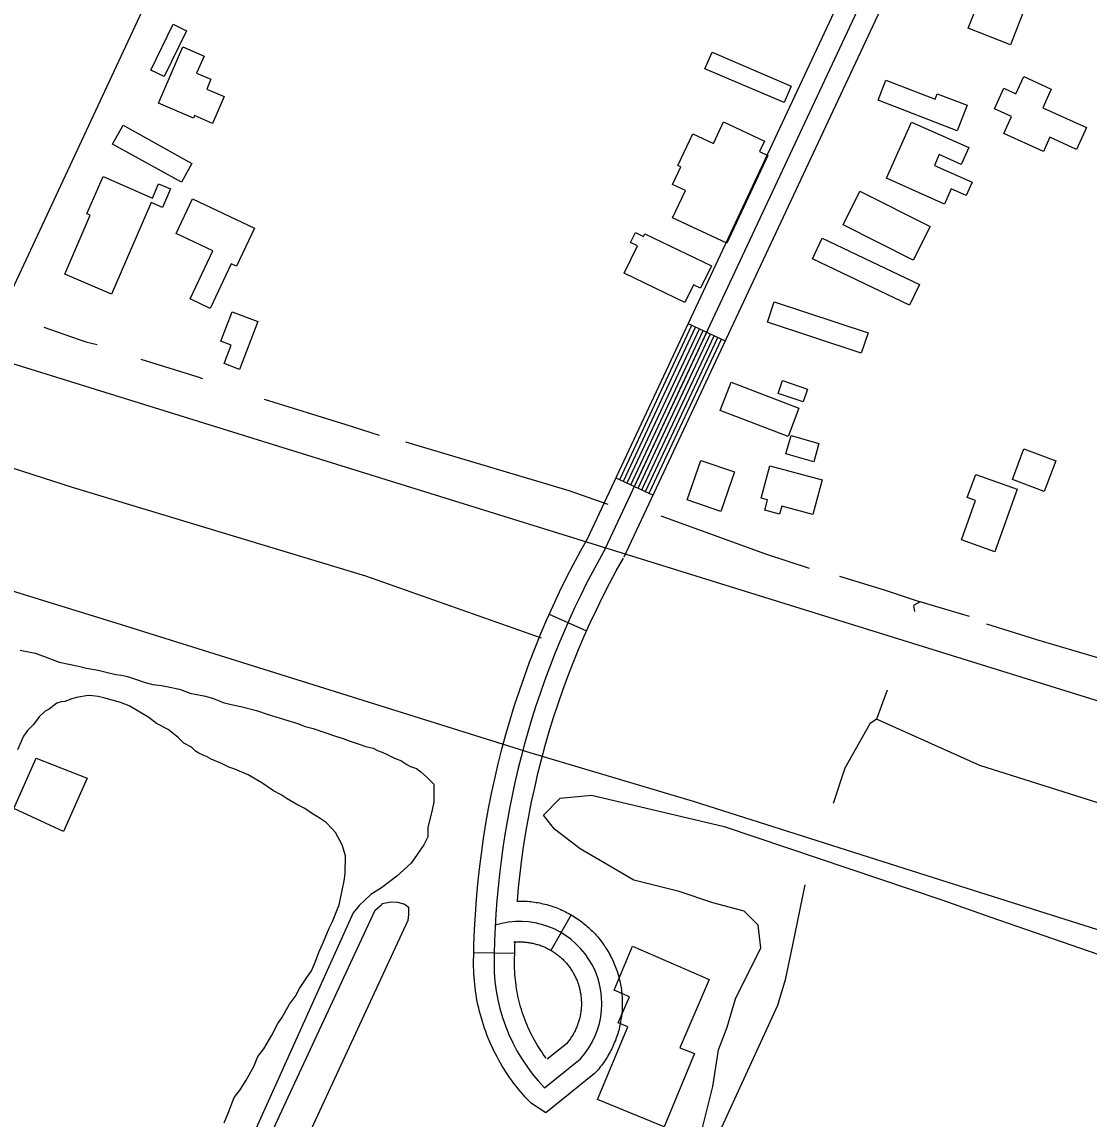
# Model space of a CAD drawing. Extents: x 3361039 to 3398939, y 576572 to 602007.
# Drawn here: x 3382684 to 3383467, y 583615 to 584421 of the extents above; entities that cross this region are included whole.
import ezdxf

# ---------------------------------------------------------------- set-up
doc = ezdxf.new("R2010")
doc.units = 0
for name, color, linetype in [('V-BLDG-OTLN', 7, 'Continuous'), ('V-RAIL-TRAK', 7, 'Continuous'), ('V-ROAD-CNTR', 7, 'Continuous'), ('V-SITE-VEGE', 7, 'Continuous'), ('V-TOPO-SHOR', 7, 'Continuous')]:
    doc.layers.add(name, color=color, linetype=linetype)

msp = doc.modelspace()

# ---------------------------------------------------------------- linework, layer by layer
at = {"layer": 'V-BLDG-OTLN'}
for points in [[(3383408.92, 584403.83), (3383377.92, 584416.09), (3383387.48, 584440.28), (3383393.84, 584437.76), (3383398.44, 584449.38), (3383414.02, 584443.22), (3383409.05, 584430.67), (3383418.11, 584427.06)], [(3382778.27, 584385.25), (3382794.68, 584418.92), (3382804.4, 584414.18), (3382787.99, 584380.51)], [(3382783.85, 584361.12), (3382801.75, 584402.34), (3382817.26, 584395.6), (3382811.83, 584383.1), (3382822.32, 584378.54), (3382819.23, 584371.42), (3382832.07, 584365.84), (3382823.53, 584346.16), (3382810.25, 584351.93), (3382809.42, 584350.02)], [(3383242.91, 584361.5), (3383184.85, 584386.35), (3383190.04, 584398.48), (3383248.1, 584373.63)], [(3383433.18, 584325.65), (3383404.16, 584338.8), (3383409.74, 584351.14), (3383397.28, 584356.78), (3383404.15, 584371.96), (3383413.06, 584367.93), (3383418.76, 584380.52), (3383438.91, 584371.4), (3383432.71, 584357.72), (3383464.7, 584343.24), (3383457.4, 584327.11), (3383437.85, 584335.96)], [(3383370.02, 584340.83), (3383311.94, 584363.17), (3383317.58, 584377.82), (3383353.68, 584363.94), (3383355.22, 584367.95), (3383377.2, 584359.5)], [(3382757.86, 584344.77), (3382808.35, 584316.73), (3382800.7, 584302.97), (3382750.21, 584331)], [(3383200.85, 584258.26), (3383161.08, 584276.88), (3383170.48, 584296.97), (3383161.09, 584301.36), (3383167.12, 584314.24), (3383164.98, 584315.24), (3383175.91, 584338.59), (3383191.02, 584331.53), (3383198.38, 584347.27), (3383228.41, 584333.21), (3383224.77, 584325.45), (3383230.93, 584322.56)], [(3383360.65, 584286.98), (3383318.01, 584305.97), (3383336.35, 584347.16), (3383378.43, 584328.42), (3383372.93, 584316.08), (3383356.8, 584323.26), (3383353.25, 584315.3), (3383380.79, 584303.04), (3383376.43, 584293.26), (3383365.6, 584298.08)], [(3382743.21, 584307.12), (3382779.41, 584291.41), (3382783.92, 584301.81), (3382792.62, 584298.03), (3382786.74, 584284.49), (3382778.48, 584288.08), (3382749.25, 584220.72), (3382715.03, 584235.57), (3382733.79, 584278.8), (3382731.37, 584279.85)], [(3383337.72, 584245.8), (3383286.14, 584271.69), (3383298.52, 584296.36), (3383350.1, 584270.48)], [(3382808.88, 584290.85), (3382854.39, 584269.32), (3382841.14, 584241.32), (3382837.25, 584243.16), (3382821.71, 584210.32), (3382807.04, 584217.27), (3382823.73, 584252.54), (3382796.79, 584265.3)], [(3383169.98, 584214.62), (3383125.56, 584236.14), (3383135.29, 584256.22), (3383130.27, 584258.65), (3383133.85, 584266.04), (3383139.85, 584263.13), (3383140.82, 584265.15), (3383189.53, 584241.55), (3383181.6, 584225.19), (3383176.34, 584227.73)], [(3383334.97, 584212.75), (3383263.67, 584246.68), (3383270.94, 584261.96), (3383342.24, 584228.03)], [(3383299.49, 584177.41), (3383230.63, 584200.18), (3383235.62, 584215.26), (3383304.48, 584192.49)], [(3382856.78, 584200.64), (3382843.23, 584165.51), (3382831.96, 584169.86), (3382837.19, 584183.42), (3382829.7, 584186.31), (3382838.01, 584207.88)], [(3383245.86, 584116.31), (3383196.03, 584135.35), (3383204, 584156.22), (3383253.83, 584137.18)], [(3383256.83, 584141.76), (3383238.54, 584148), (3383241.73, 584157.36), (3383260.02, 584151.12)], [(3383248.02, 584117.02), (3383268.47, 584111.12), (3383264.62, 584097.76), (3383244.17, 584103.65)], [(3383433.77, 584075.99), (3383410.46, 584084.78), (3383418.9, 584107.15), (3383442.2, 584098.35)], [(3383171.84, 584069.74), (3383181.75, 584098.79), (3383206.5, 584090.35), (3383196.59, 584061.3)], [(3383232.41, 584094.84), (3383270.81, 584084.5), (3383263.97, 584059.1), (3383241.22, 584065.23), (3383239.64, 584059.36), (3383228.71, 584062.31), (3383230.73, 584069.83), (3383226.02, 584071.1)], [(3383414, 584077.57), (3383397.51, 584031.67), (3383372.98, 584040.49), (3383383.33, 584069.28), (3383377.35, 584071.42), (3383383.5, 584088.53)], [(3382694.12, 583880.15), (3382731.49, 583865.55), (3382714.1, 583826.35), (3382677.67, 583843.26)], [(3383131.69, 583742.17), (3383188.01, 583717.69), (3383166.29, 583667.6), (3383177.15, 583663.25), (3383154.95, 583609.44), (3383105.98, 583629.6), (3383128.19, 583682.94), (3383121.25, 583685.89), (3383129.35, 583705.04), (3383118.23, 583709.76)]]:
    msp.add_lwpolyline(points, close=True, dxfattribs=at)
at = {"layer": 'V-RAIL-TRAK'}
msp.add_lwpolyline([(3384440.97, 583451.92), (3384235.26, 583516.16), (3384062.48, 583570.65), (3383909.94, 583618.02), (3383730.18, 583673.2), (3383554.23, 583728.35), (3383358.02, 583790.62), (3383176.38, 583848.35), (3383057.26, 583883.86), (3382930.16, 583923.66), (3382756.74, 583978.16), (3382567.49, 584036.57), (3382374.44, 584096.28), (3382221.9, 584143.66), (3382018.73, 584207.24), (3381857.33, 584257.22), (3381679.48, 584313.02), (3381485.16, 584372.74), (3381264.27, 584442.16), (3381071.85, 584501.23)], dxfattribs=at)
at = {"layer": 'V-ROAD-CNTR'}
for p, q in [((3383172.56, 584199.25), (3383199.73, 584186.53)), ((3383119.55, 584086.05), (3383146.71, 584073.33)), ((3383070.61, 583985.81), (3383098.01, 583973.6)), ((3383086.68, 583765.14), (3383071.82, 583739.08)), ((3383015.25, 583737.58), (3383045.25, 583737.07))]:
    msp.add_line(p, q, dxfattribs=at)
for points in [[(3382654.22, 584176.68), (3383076.06, 585081.46)], [(3383111.92, 584034.41), (3383587.61, 585050.1)], [(3383098.34, 584040.77), (3383564.71, 585036.58)], [(3383125.51, 584028.05), (3383596.85, 585034.46)], [(3384262.97, 583676.62), (3382317.89, 584281.22)], [(3383122.26, 584084.78), (3383175.28, 584197.98)], [(3383124.98, 584083.5), (3383178, 584196.7)], [(3383127.7, 584082.23), (3383180.71, 584195.43)], [(3383130.41, 584080.96), (3383183.43, 584194.16)], [(3383133.13, 584079.69), (3383186.15, 584192.89)], [(3383135.85, 584078.42), (3383188.86, 584191.62)], [(3383138.56, 584077.14), (3383191.58, 584190.34)], [(3383141.28, 584075.87), (3383194.3, 584189.07)], [(3383144, 584074.6), (3383197.01, 584187.8)], [(3383015.35, 583743.16), (3383015.8, 583754.34), (3383016.4, 583765.49), (3383017.22, 583776.66), (3383018.19, 583787.84), (3383019.42, 583798.95), (3383020.78, 583810.01), (3383022.35, 583821.09), (3383024.15, 583832.17), (3383026.11, 583843.12), (3383028.24, 583854.15), (3383030.61, 583865.05), (3383033.15, 583876.01), (3383035.9, 583886.83), (3383038.79, 583897.59), (3383041.87, 583908.32), (3383045.18, 583919.1), (3383048.7, 583929.7), (3383052.32, 583940.21), (3383056.19, 583950.76), (3383060.19, 583961.17), (3383064.4, 583971.58), (3383068.85, 583981.87), (3383073.37, 583992), (3383078.12, 584002.18), (3383083.1, 584012.25), (3383088.15, 584022.15), (3383093.4, 584032.04), (3383098.84, 584041.75)], [(3383047.23, 583775.5), (3383048.05, 583784.9), (3383049.21, 583795.47), (3383050.52, 583806.07), (3383052.01, 583816.58), (3383053.72, 583827.13), (3383055.6, 583837.62), (3383057.63, 583848.12), (3383059.88, 583858.49), (3383062.3, 583868.92), (3383064.93, 583879.23), (3383067.7, 583889.58), (3383070.63, 583899.78), (3383073.76, 583909.96), (3383077.12, 583920.08), (3383080.59, 583930.16), (3383084.28, 583940.23), (3383088.09, 583950.15), (3383092.08, 583959.99), (3383096.32, 583969.81), (3383100.66, 583979.56), (3383105.15, 583989.18), (3383109.91, 583998.78), (3383114.76, 584008.31), (3383119.73, 584017.67), (3383125.01, 584027.07)], [(3383046.69, 583775.27), (3383047.92, 583775.3), (3383049.22, 583775.3), (3383050.51, 583775.29), (3383051.83, 583775.24), (3383053.14, 583775.19), (3383054.49, 583775.1), (3383055.78, 583774.99), (3383057.04, 583774.86), (3383058.39, 583774.71), (3383059.7, 583774.52), (3383060.96, 583774.33), (3383062.27, 583774.11), (3383063.59, 583773.86), (3383064.86, 583773.59), (3383066.09, 583773.31), (3383067.4, 583773), (3383068.69, 583772.66), (3383069.95, 583772.31), (3383071.2, 583771.93), (3383072.46, 583771.53), (3383073.71, 583771.1), (3383074.91, 583770.67), (3383076.16, 583770.2), (3383077.39, 583769.71), (3383078.58, 583769.21), (3383079.8, 583768.68), (3383080.99, 583768.13), (3383082.19, 583767.55), (3383083.35, 583766.96), (3383084.48, 583766.37), (3383085.64, 583765.74), (3383086.83, 583765.06), (3383087.95, 583764.39), (3383089.03, 583763.72), (3383090.14, 583763.01), (3383091.23, 583762.29), (3383092.34, 583761.51), (3383093.41, 583760.74), (3383094.42, 583759.99), (3383095.5, 583759.16), (3383096.52, 583758.33), (3383097.49, 583757.53), (3383098.51, 583756.66), (3383099.49, 583755.77), (3383100.46, 583754.89), (3383101.43, 583753.95), (3383102.33, 583753.06), (3383103.25, 583752.12), (3383104.18, 583751.14), (3383105.03, 583750.2), (3383105.9, 583749.21), (3383106.77, 583748.18), (3383107.59, 583747.17), (3383108.41, 583746.13), (3383109.18, 583745.12), (3383109.96, 583744.07), (3383110.75, 583742.95), (3383111.49, 583741.86), (3383112.18, 583740.8), (3383112.88, 583739.69), (3383113.57, 583738.56), (3383114.24, 583737.42), (3383114.89, 583736.26), (3383115.49, 583735.13), (3383116.11, 583733.95), (3383116.7, 583732.75), (3383117.24, 583731.6), (3383117.79, 583730.4), (3383118.31, 583729.17), (3383118.8, 583727.97), (3383119.27, 583726.76), (3383119.74, 583725.51), (3383120.18, 583724.24), (3383120.58, 583723.03), (3383120.96, 583721.79), (3383121.34, 583720.5), (3383121.69, 583719.22), (3383122, 583717.99), (3383122.31, 583716.7), (3383122.6, 583715.36), (3383122.84, 583714.13), (3383123.08, 583712.85), (3383123.3, 583711.51), (3383123.48, 583710.22)], [(3383044.71, 583745.1), (3383045.17, 583745.15), (3383045.92, 583745.2), (3383046.72, 583745.25), (3383047.53, 583745.28), (3383048.29, 583745.3), (3383049.09, 583745.3), (3383049.89, 583745.29), (3383050.68, 583745.27), (3383051.48, 583745.23), (3383052.22, 583745.18), (3383053.03, 583745.11), (3383053.86, 583745.03), (3383054.6, 583744.95), (3383055.37, 583744.84), (3383056.19, 583744.71), (3383056.95, 583744.58), (3383057.7, 583744.44), (3383058.49, 583744.28), (3383059.31, 583744.09), (3383060.04, 583743.92), (3383060.79, 583743.72), (3383061.55, 583743.5), (3383062.32, 583743.27), (3383063.07, 583743.03), (3383063.81, 583742.78), (3383064.58, 583742.5), (3383065.3, 583742.24), (3383066.02, 583741.94), (3383066.77, 583741.63), (3383067.49, 583741.32), (3383068.2, 583740.99), (3383068.9, 583740.65), (3383069.61, 583740.29), (3383070.35, 583739.9), (3383071.03, 583739.53), (3383071.67, 583739.17), (3383072.36, 583738.76), (3383073.06, 583738.32), (3383073.73, 583737.89), (3383074.39, 583737.46), (3383075, 583737.03), (3383075.65, 583736.56), (3383076.31, 583736.07), (3383076.9, 583735.61), (3383077.52, 583735.11), (3383078.17, 583734.57), (3383078.74, 583734.09), (3383079.33, 583733.56), (3383079.92, 583733.02), (3383080.46, 583732.5), (3383081.05, 583731.92), (3383081.61, 583731.34), (3383082.12, 583730.8), (3383082.68, 583730.18), (3383083.21, 583729.59), (3383083.69, 583729.01), (3383084.19, 583728.4), (3383084.68, 583727.78), (3383085.18, 583727.12), (3383085.65, 583726.48), (3383086.08, 583725.88), (3383086.52, 583725.23), (3383086.97, 583724.54), (3383087.4, 583723.87), (3383087.81, 583723.19), (3383088.2, 583722.53), (3383088.58, 583721.84), (3383088.97, 583721.12), (3383089.32, 583720.43), (3383089.66, 583719.75), (3383090.01, 583719), (3383090.34, 583718.29), (3383090.64, 583717.57), (3383090.95, 583716.83), (3383091.24, 583716.08), (3383091.51, 583715.36), (3383091.75, 583714.64), (3383092.02, 583713.85), (3383092.25, 583713.09), (3383092.47, 583712.36), (3383092.67, 583711.62), (3383092.88, 583710.79), (3383093.06, 583710.05), (3383093.21, 583709.32), (3383093.38, 583708.49), (3383093.52, 583707.7), (3383093.64, 583706.97), (3383093.76, 583706.17)], [(3383045.34, 583742.29), (3383045.49, 583745.94)], [(3383123.48, 583710.22), (3383123.65, 583708.92), (3383123.79, 583707.62), (3383123.91, 583706.33), (3383124.01, 583704.98), (3383124.09, 583703.69), (3383124.14, 583702.4), (3383124.17, 583701.04), (3383124.17, 583699.75), (3383124.16, 583698.45), (3383124.12, 583697.13), (3383124.06, 583695.83), (3383123.97, 583694.47), (3383123.86, 583693.19), (3383123.74, 583691.93), (3383123.58, 583690.57), (3383123.4, 583689.26), (3383123.21, 583688), (3383122.98, 583686.68), (3383122.73, 583685.37), (3383122.47, 583684.1), (3383122.19, 583682.86), (3383121.87, 583681.56), (3383121.53, 583680.27), (3383121.18, 583679.02), (3383120.8, 583677.77), (3383120.4, 583676.51), (3383119.97, 583675.25), (3383119.54, 583674.04), (3383119.07, 583672.79), (3383118.58, 583671.57), (3383118.08, 583670.39), (3383117.55, 583669.17), (3383117, 583667.97), (3383116.42, 583666.77), (3383115.83, 583665.61), (3383115.24, 583664.48), (3383114.61, 583663.32), (3383113.93, 583662.13), (3383113.26, 583661.02), (3383112.59, 583659.93), (3383111.88, 583658.82), (3383111.16, 583657.74), (3383110.38, 583656.61), (3383109.62, 583655.56), (3383108.86, 583654.54), (3383108.03, 583653.47), (3383107.21, 583652.44), (3383106.4, 583651.47), (3383105.53, 583650.45), (3383103.89, 583648.63), (3383068.17, 583619.88), (3383057.48, 583626.56), (3383054.49, 583629.71), (3383052.78, 583631.58), (3383051.1, 583633.47), (3383049.4, 583635.45), (3383047.8, 583637.42), (3383046.21, 583639.39), (3383044.65, 583641.43), (3383043.12, 583643.48), (3383041.62, 583645.59), (3383040.18, 583647.69), (3383038.79, 583649.78), (3383037.38, 583651.97), (3383036.05, 583654.17), (3383034.76, 583656.34), (3383033.49, 583658.58), (3383032.25, 583660.85), (3383031.08, 583663.1), (3383029.96, 583665.35), (3383028.84, 583667.68), (3383027.77, 583670.03), (3383026.75, 583672.36), (3383025.78, 583674.72), (3383024.83, 583677.11), (3383023.94, 583679.51), (3383023.09, 583681.89), (3383022.26, 583684.33), (3383021.49, 583686.79), (3383020.78, 583689.2), (3383020.08, 583691.69), (3383019.44, 583694.16), (3383018.83, 583696.67), (3383018.29, 583699.16), (3383017.78, 583701.63), (3383017.31, 583704.14), (3383016.87, 583706.72), (3383016.5, 583709.24), (3383016.17, 583711.73), (3383015.88, 583714.29), (3383015.63, 583716.82), (3383015.42, 583719.42), (3383015.27, 583721.97), (3383015.15, 583724.47), (3383015.08, 583727.07), (3383015.07, 583729.63), (3383015.08, 583732.14), (3383015.14, 583734.73), (3383015.24, 583736.99), (3383015.35, 583743.16)], [(3383068.2, 583660.03), (3383067.36, 583661.16), (3383066.21, 583662.77), (3383065.05, 583664.47), (3383063.9, 583666.2), (3383062.82, 583667.88), (3383061.77, 583669.6), (3383060.71, 583671.4), (3383059.71, 583673.15), (3383058.76, 583674.91), (3383057.82, 583676.72), (3383056.88, 583678.59), (3383056.01, 583680.39), (3383055.18, 583682.22), (3383054.36, 583684.09), (3383053.58, 583685.99), (3383052.83, 583687.88), (3383052.13, 583689.77), (3383051.43, 583691.72), (3383050.79, 583693.62), (3383050.19, 583695.55), (3383049.6, 583697.53), (3383049.05, 583699.48), (3383048.55, 583701.44), (3383048.07, 583703.41), (3383047.63, 583705.4), (3383047.21, 583707.43), (3383046.84, 583709.42), (3383046.51, 583711.38), (3383046.22, 583713.4), (3383045.94, 583715.44), (3383045.71, 583717.48), (3383045.51, 583719.5), (3383045.35, 583721.48), (3383045.23, 583723.52), (3383045.13, 583725.59), (3383045.08, 583727.58), (3383045.07, 583729.63), (3383045.08, 583731.71), (3383045.12, 583733.7), (3383045.23, 583736.04), (3383045.34, 583742.29)], [(3383093.76, 583706.17), (3383093.86, 583705.39), (3383093.94, 583704.59), (3383094.02, 583703.8), (3383094.07, 583703.04), (3383094.12, 583702.23), (3383094.15, 583701.43), (3383094.17, 583700.68), (3383094.17, 583699.87), (3383094.16, 583699.07), (3383094.14, 583698.29), (3383094.1, 583697.48), (3383094.05, 583696.74), (3383093.98, 583695.93), (3383093.9, 583695.1), (3383093.82, 583694.36), (3383093.71, 583693.59), (3383093.58, 583692.76), (3383093.46, 583692.01), (3383093.31, 583691.26), (3383093.15, 583690.47), (3383092.97, 583689.66), (3383092.79, 583688.92), (3383092.59, 583688.18), (3383092.37, 583687.4), (3383092.14, 583686.64), (3383091.9, 583685.89), (3383091.65, 583685.15), (3383091.38, 583684.39), (3383091.11, 583683.67), (3383090.82, 583682.94), (3383090.5, 583682.18), (3383090.19, 583681.47), (3383089.86, 583680.77), (3383089.52, 583680.06), (3383089.16, 583679.35), (3383088.78, 583678.61), (3383088.41, 583677.93), (3383088.04, 583677.29), (3383087.63, 583676.6), (3383087.2, 583675.9), (3383086.77, 583675.24), (3383086.33, 583674.57), (3383085.91, 583673.97), (3383085.44, 583673.32), (3383084.94, 583672.65), (3383084.49, 583672.06), (3383083.98, 583671.44), (3383083.45, 583670.79), (3383082.96, 583670.22), (3383083.19, 583670.47), (3383069.04, 583659.09)], [(3383067.07, 583638.25), (3383093.54, 583659.55)]]:
    msp.add_lwpolyline(points, dxfattribs=at)
for centre, radius, start, end in [((3383656.09, 583725.04), 625.96, 150.38132, 178.94994), ((3383048.92, 583700.04), 60.26, 317.77686, 107.32075), ((3383161.62, 583729.73), 131.56, 177.04439, 224.05417)]:
    msp.add_arc(centre, radius, start, end, dxfattribs=at)
at = {"layer": 'V-SITE-VEGE'}
for points in [[(3382682.35, 583959.43), (3382693.27, 583957.19), (3382699.55, 583955.01), (3382711, 583950.62), (3382725.1, 583947.67), (3382731.07, 583946.17), (3382739.67, 583944.68), (3382745.4, 583943.2), (3382752.57, 583941.71), (3382756.82, 583941.16), (3382761.17, 583940.22), (3382767.01, 583938.17), (3382774.06, 583935.82), (3382779.79, 583934.35), (3382785.96, 583933.45), (3382789.83, 583932.84), (3382799.37, 583930.84), (3382807.11, 583928.01), (3382818.22, 583925.66), (3382824.22, 583923.98), (3382831.38, 583921.07), (3382837.11, 583919.59), (3382844.28, 583918.1), (3382855.74, 583915.15), (3382864.33, 583912.22), (3382878.66, 583907.81), (3382885.88, 583905.58), (3382891.55, 583903.42), (3382897.28, 583901.94), (3382912.89, 583896.65), (3382919.98, 583894.42), (3382923.06, 583893.15), (3382930.28, 583890.8), (3382935.95, 583888.75), (3382941.27, 583887.51), (3382944.54, 583885.82), (3382947.91, 583884.59), (3382951.7, 583882.89), (3382957.42, 583879.98), (3382961.71, 583878.52), (3382966, 583875.62), (3382968.86, 583874.16), (3382973.16, 583872.7), (3382976.29, 583870.07), (3382980.63, 583866.17), (3382986, 583861.12), (3382985.91, 583848.2), (3382984.42, 583841.04), (3382981.47, 583829.57)], [(3382832.08, 583612.42), (3382835.01, 583619.58), (3382839.39, 583631.03), (3382843.74, 583636.74), (3382848.1, 583643.89), (3382853.91, 583653.89), (3382856.83, 583661.05), (3382861.18, 583666.76), (3382866.99, 583676.77), (3382871.36, 583685.35), (3382874.26, 583689.64), (3382880.07, 583699.65), (3382884.42, 583705.36), (3382887.33, 583711.08), (3382892.1, 583718.46), (3382896.03, 583723.94), (3382898.44, 583729.25), (3382901.87, 583738.25), (3382904.17, 583743.67), (3382906.25, 583748.27), (3382909.17, 583755.43), (3382911.56, 583760.34), (3382916.47, 583772.6), (3382920.11, 583790.07), (3382920.94, 583795.54), (3382921.03, 583808.47), (3382918.71, 583816.47), (3382913.68, 583825.66), (3382911.12, 583828.63), (3382906.84, 583832.97), (3382902.56, 583835.87), (3382899.37, 583837.95), (3382895.41, 583840.22), (3382891.13, 583843.13), (3382885.4, 583846.04), (3382878.25, 583850.4), (3382873.97, 583853.3), (3382868.25, 583856.2), (3382859.68, 583862.01), (3382849.67, 583867.82), (3382839.96, 583872.02), (3382835.35, 583873.66), (3382829.63, 583876.58), (3382822.47, 583879.49), (3382819.13, 583881.41), (3382816.75, 583882.41), (3382813.53, 583883.83), (3382811.03, 583885.32), (3382808.18, 583888.21), (3382802.46, 583891.12), (3382798.18, 583895.46), (3382791.04, 583901.25), (3382782.46, 583905.62), (3382776.75, 583909.96), (3382762.45, 583918.68), (3382755.85, 583920.93), (3382743.83, 583924.55), (3382739.66, 583925.37), (3382735.34, 583925.93), (3382732.36, 583926.06), (3382723.74, 583924.69), (3382720.16, 583923.72), (3382715.1, 583921.88), (3382712.41, 583921.5), (3382709.35, 583920.48), (3382703.58, 583916.22), (3382700.7, 583914.8), (3382696.36, 583910.53)], [(3382696.36, 583910.53), (3382692.02, 583904.82), (3382687.68, 583900.54), (3382684.78, 583896.25), (3382680.4, 583886.23)], [(3383182.38, 583605.94), (3383190.68, 583639.15), (3383194.83, 583666.13), (3383201.05, 583682.74), (3383207.27, 583703.49), (3383225.94, 583740.85), (3383223.86, 583757.46), (3383213.5, 583767.84), (3383190.68, 583774.07), (3383165.79, 583782.37), (3383132.61, 583790.67), (3383093.2, 583813.5), (3383074.53, 583828.03), (3383066.24, 583838.41), (3383078.68, 583850.86), (3383101.5, 583852.94), (3383198.98, 583830.11), (3383358.68, 583776.14), (3383393.94, 583763.69), (3383729.93, 583647.45), (3384020.3, 583562.35)], [(3382981.47, 583829.57), (3382981.42, 583822.39), (3382978.51, 583816.67), (3382969.2, 583803.19), (3382958.84, 583793.51), (3382947.4, 583784.93), (3382939.78, 583780.1), (3382931.06, 583772.04), (3382926.69, 583766.65), (3382835.33, 583563.58)], [(3382771.32, 583398.79), (3382875.85, 583624.52), (3382942.96, 583768.7), (3382947.86, 583773), (3382947.87, 583773.55), (3382954.37, 583774.58), (3382959.25, 583774.55), (3382964.66, 583772.89), (3382967.35, 583770.7), (3382967.31, 583765.28), (3382966.74, 583760.95), (3382833.06, 583472.04)]]:
    msp.add_lwpolyline(points, dxfattribs=at)
at = {"layer": 'V-TOPO-SHOR'}
msp.add_line((3383318.61, 583930.16), (3383310.68, 583908.9), dxfattribs=at)
for points in [[(3382699.79, 584196.6), (3382730.43, 584185.91), (3382738.8, 584183.76)], [(3383064.78, 583968.24), (3382935.96, 584013.82), (3382720.71, 584078.85), (3382538.93, 584137.37), (3382426.79, 584173.76), (3382379.42, 584186.66)], [(3382770.83, 584173.07), (3382812.63, 584160.21), (3382816.11, 584158.79)], [(3382861.38, 584143.81), (3382921.28, 584125.24), (3382945.66, 584117.39)], [(3382965.17, 584112.37), (3383084.98, 584076.62), (3383113.54, 584066.65)], [(3383152.56, 584058), (3383229.16, 584030.24), (3383261.2, 584019.54)], [(3383283.49, 584013.8), (3383316.23, 584003.8), (3383342.8, 583994.91)], [(3383379.02, 583984.19), (3383352.55, 583992.05), (3383342.8, 583994.91), (3383337.89, 583992.16), (3383338.56, 583987.96)], [(3383503, 583944.92), (3383428.47, 583967.09), (3383391.55, 583978.52)], [(3384225.84, 583609.3), (3384126.24, 583640.71), (3384010.61, 583676.43), (3383876.18, 583719.25), (3383734.8, 583766.31), (3383575.98, 583814.9), (3383386.53, 583874.86), (3383310.68, 583908.9), (3383305.77, 583905.45), (3383287.39, 583872.77), (3383278.83, 583847)], [(3383258.17, 583787.11), (3383248.78, 583741.8), (3383243.72, 583717.4), (3383238, 583698.6), (3383194.05, 583602.57), (3383086.58, 583407.86), (3383035.51, 583293.04), (3383007.79, 583222.03), (3382997.12, 583191.46)]]:
    msp.add_lwpolyline(points, dxfattribs=at)

doc.saveas('drawing.dxf')
